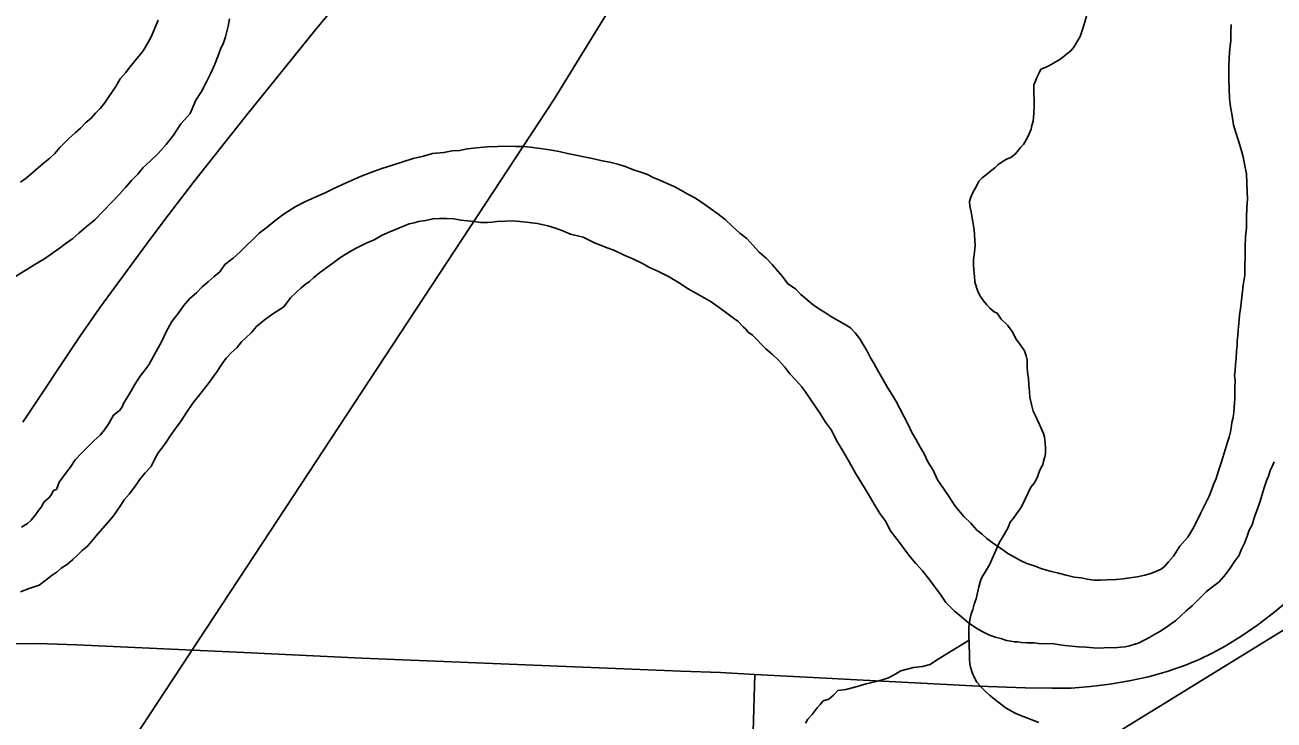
# Model space of a CAD drawing. Extents: x 2.4 to 73.1, y 4.5 to 25.6.
# Drawn here: x 43.1107 to 43.5064, y 21.1385 to 21.3586 of the extents above; entities that cross this region are included whole.
import ezdxf

# ---------------------------------------------------------------- set-up
doc = ezdxf.new("R2010")
doc.units = 0
for name, color, linetype in [('GM_X_County_Road', 7, 'Continuous'), ('GM_X_Major_River', 7, 'Continuous'), ('GM_X_Minor_River', 7, 'Continuous'), ('GM_X_Rail_Line', 7, 'Continuous'), ('GM_X_US_Route', 7, 'Continuous')]:
    doc.layers.add(name, color=color, linetype=linetype)

msp = doc.modelspace()

# ---------------------------------------------------------------- linework, layer by layer
at = {"layer": 'GM_X_County_Road'}
for points in [[(43.09126, 21.16252), (43.0917, 21.16252), (43.11468, 21.16274), (43.12715, 21.16233), (43.18007, 21.15987), (43.21743, 21.15816), (43.28749, 21.15524), (43.31853, 21.15402)], [(43.31853, 21.15402), (43.33108, 21.15353), (43.34195, 21.15299)]]:
    msp.add_lwpolyline(points, dxfattribs=at)
at = {"layer": 'GM_X_Major_River'}
for points in [[(43.15287, 21.36007), (43.15166, 21.35706), (43.15066, 21.3548), (43.14967, 21.35292), (43.14868, 21.35123), (43.14789, 21.34992), (43.14672, 21.34862), (43.14535, 21.34694), (43.14398, 21.34526), (43.14261, 21.3434), (43.14086, 21.34154), (43.13947, 21.3391), (43.13829, 21.33741), (43.13692, 21.33536), (43.13593, 21.33386), (43.13456, 21.33218), (43.13301, 21.3307), (43.13164, 21.32902), (43.1299, 21.32754), (43.12834, 21.32586), (43.12659, 21.32438), (43.12446, 21.32253), (43.12174, 21.31974), (43.12017, 21.31788), (43.11862, 21.3164), (43.11649, 21.31474), (43.11106, 21.31011), (43.10932, 21.30882)], [(43.15035, 21.31548), (43.15287, 21.3179), (43.15541, 21.32069), (43.15776, 21.32367), (43.16012, 21.32723), (43.16304, 21.33058), (43.16485, 21.33472), (43.16662, 21.33753), (43.16821, 21.34053), (43.1696, 21.34335), (43.17081, 21.34617), (43.17181, 21.34862), (43.17262, 21.35088), (43.17362, 21.35295), (43.17423, 21.35483), (43.17465, 21.35653), (43.17507, 21.35823), (43.1755, 21.3605)], [(43.49275, 21.35606), (43.4927, 21.35359), (43.49245, 21.35112), (43.4922, 21.34828), (43.49213, 21.34524), (43.49205, 21.34163), (43.49217, 21.3384), (43.49229, 21.33536), (43.49261, 21.33269), (43.49311, 21.32983), (43.49362, 21.32697), (43.49432, 21.32449), (43.49503, 21.32219), (43.49592, 21.31951), (43.49662, 21.31684), (43.49713, 21.31397), (43.49764, 21.31149), (43.4979, 21.30579), (43.49803, 21.30351), (43.49778, 21.30066), (43.49771, 21.29762), (43.49764, 21.2944), (43.49739, 21.29155), (43.49731, 21.28833), (43.49724, 21.28529), (43.49718, 21.28244), (43.49711, 21.2794), (43.49666, 21.27618), (43.4962, 21.27239), (43.49594, 21.26955), (43.4955, 21.26671), (43.49525, 21.26406), (43.49501, 21.26197), (43.49497, 21.26026), (43.49474, 21.25856), (43.49471, 21.25704), (43.49448, 21.25534), (43.49443, 21.25306), (43.4942, 21.25116), (43.49415, 21.24907), (43.49393, 21.24756), (43.49408, 21.24603), (43.49404, 21.24395), (43.49401, 21.24281), (43.49398, 21.24167), (43.49395, 21.24034), (43.49392, 21.23882), (43.49367, 21.23598), (43.49344, 21.23427), (43.49302, 21.23276), (43.4928, 21.23106), (43.49258, 21.22973), (43.49216, 21.22803), (43.49154, 21.22615), (43.49093, 21.22407), (43.49031, 21.22199), (43.48969, 21.21992), (43.48868, 21.21709), (43.48806, 21.21502), (43.48726, 21.21314), (43.48665, 21.21125), (43.48584, 21.20937), (43.48325, 21.20411), (43.48206, 21.20167), (43.48067, 21.19904), (43.47909, 21.19641), (43.47656, 21.19362), (43.47458, 21.19044), (43.47302, 21.18857), (43.47185, 21.18727), (43.47069, 21.18634), (43.46915, 21.18562), (43.46742, 21.1849), (43.46551, 21.18437), (43.46303, 21.18386), (43.46074, 21.18353), (43.45864, 21.1832), (43.45636, 21.18306), (43.4535, 21.18293), (43.45141, 21.18279), (43.44932, 21.18284), (43.44723, 21.18308), (43.44534, 21.1835), (43.44306, 21.18374), (43.44061, 21.18437), (43.43815, 21.18499), (43.4355, 21.18562), (43.43286, 21.18644), (43.43079, 21.18725), (43.42814, 21.18807), (43.42607, 21.18906), (43.4242, 21.19006), (43.42213, 21.19124), (43.42045, 21.19242), (43.41876, 21.1936), (43.41708, 21.19478), (43.41539, 21.19595), (43.4139, 21.19732), (43.41222, 21.19868), (43.41037, 21.20082), (43.40814, 21.20296)], [(43.49281, 21.35871), (43.49275, 21.35606)], [(43.40814, 21.20296), (43.40536, 21.20625), (43.40352, 21.20914), (43.40168, 21.21184), (43.39984, 21.21454), (43.39839, 21.21761), (43.39674, 21.22031), (43.39547, 21.223), (43.39419, 21.22512), (43.39291, 21.22743), (43.39162, 21.22954), (43.39054, 21.23204), (43.38671, 21.23934), (43.38543, 21.24146), (43.38396, 21.24377), (43.3825, 21.24647), (43.38103, 21.24897), (43.37976, 21.25128), (43.37847, 21.2534), (43.37738, 21.25551), (43.37628, 21.25744), (43.37518, 21.25917), (43.3737, 21.2611), (43.37222, 21.26266), (43.37034, 21.26384), (43.36621, 21.26621), (43.36434, 21.26739), (43.36246, 21.26857), (43.3604, 21.26995), (43.35649, 21.27327), (43.35481, 21.27502), (43.35238, 21.27659), (43.35072, 21.27891), (43.34924, 21.28065), (43.34738, 21.28278), (43.34553, 21.28472), (43.34329, 21.28667), (43.34125, 21.28881), (43.33939, 21.29094), (43.33715, 21.2927), (43.33473, 21.29485), (43.33249, 21.29698), (43.33025, 21.29875), (43.32726, 21.3009), (43.32501, 21.30247), (43.32295, 21.30385), (43.3207, 21.30504), (43.31844, 21.30623), (43.31638, 21.30742), (43.31412, 21.30842), (43.31186, 21.30942), (43.30998, 21.31022), (43.30791, 21.31122), (43.30584, 21.31202), (43.30319, 21.31284), (43.30112, 21.31365), (43.29848, 21.31447), (43.29602, 21.31509), (43.29356, 21.31553), (43.29091, 21.31616), (43.28258, 21.31787), (43.27994, 21.3185), (43.27748, 21.31893), (43.27482, 21.31937), (43.2716, 21.31982), (43.26895, 21.32007), (43.2661, 21.32014), (43.26325, 21.3202), (43.26039, 21.32008), (43.25716, 21.31996), (43.25373, 21.31966), (43.25087, 21.31934), (43.24839, 21.31883), (43.2461, 21.31869), (43.24343, 21.31818), (43.23981, 21.31788), (43.23694, 21.31699), (43.23369, 21.31631), (43.23044, 21.31524), (43.22718, 21.31417), (43.22373, 21.31311), (43.22028, 21.31186), (43.21702, 21.3106), (43.21414, 21.30934), (43.21126, 21.30807), (43.20857, 21.3068), (43.20607, 21.30553), (43.20243, 21.3039), (43.19955, 21.30264), (43.19628, 21.301), (43.19281, 21.2988), (43.1899, 21.29659), (43.18739, 21.29455), (43.18487, 21.29271), (43.18273, 21.29048), (43.18079, 21.28862), (43.17885, 21.28677), (43.17671, 21.28473), (43.174, 21.2827), (43.17243, 21.28045), (43.17069, 21.27897)], [(43.10751, 21.27885), (43.11079, 21.28086), (43.11387, 21.28269), (43.11695, 21.28452), (43.11947, 21.28636), (43.12159, 21.28783), (43.12372, 21.28949), (43.12584, 21.29097), (43.12778, 21.29263), (43.13011, 21.29467), (43.13282, 21.29689), (43.13535, 21.29949), (43.13846, 21.30265), (43.1406, 21.30488), (43.14255, 21.30711), (43.14451, 21.30935), (43.14645, 21.31139), (43.14821, 21.31344), (43.15035, 21.31548)], [(43.14367, 21.21005), (43.14543, 21.21229), (43.147, 21.21454), (43.14876, 21.21678), (43.15071, 21.21882), (43.1519, 21.22127), (43.15289, 21.22314), (43.15407, 21.22464), (43.15544, 21.2265), (43.15682, 21.22856), (43.15839, 21.23081), (43.16016, 21.23324), (43.16192, 21.23586), (43.16389, 21.23885), (43.16644, 21.24202), (43.16878, 21.24501), (43.17153, 21.24875), (43.17311, 21.25118), (43.17448, 21.25305), (43.17604, 21.25473), (43.17778, 21.2564), (43.17935, 21.25826), (43.18071, 21.25956), (43.18246, 21.26123), (43.18402, 21.26309), (43.18654, 21.26513), (43.18924, 21.26716), (43.19271, 21.26936), (43.19487, 21.27216), (43.19662, 21.27383), (43.19817, 21.27531), (43.19953, 21.27642), (43.20088, 21.27734), (43.20224, 21.27864), (43.20398, 21.28012), (43.2063, 21.28178), (43.20862, 21.28344), (43.21075, 21.2851), (43.21267, 21.2862), (43.21518, 21.28766), (43.21691, 21.28857), (43.21883, 21.28948), (43.22133, 21.29056), (43.22383, 21.29202), (43.22633, 21.29311), (43.23247, 21.29563), (43.234, 21.29597), (43.23533, 21.29632), (43.23762, 21.29665), (43.23992, 21.29717), (43.24201, 21.29731), (43.24429, 21.29726), (43.24657, 21.29721), (43.24884, 21.29678), (43.25093, 21.29654), (43.25301, 21.29631), (43.2551, 21.29607), (43.25719, 21.29602), (43.25871, 21.29618), (43.26024, 21.29633), (43.2629, 21.29646), (43.26519, 21.2966), (43.26746, 21.29636), (43.26955, 21.29612), (43.27126, 21.29589), (43.27296, 21.29567), (43.27448, 21.29544), (43.27637, 21.29502), (43.27882, 21.29421), (43.28108, 21.29339), (43.28353, 21.29239), (43.2875, 21.29135), (43.29089, 21.28975), (43.29428, 21.28835), (43.29748, 21.28714), (43.30049, 21.28574), (43.30332, 21.28453), (43.30614, 21.28314), (43.30858, 21.28176), (43.3114, 21.28055), (43.3146, 21.27896), (43.31779, 21.27699), (43.32078, 21.27502), (43.3251, 21.27265), (43.32811, 21.27087), (43.33035, 21.2693), (43.33222, 21.26793), (43.33391, 21.26675), (43.33521, 21.26577), (43.33652, 21.26479), (43.3382, 21.26304), (43.33913, 21.26226), (43.33987, 21.2613), (43.34118, 21.26032), (43.34545, 21.25604), (43.3475, 21.25428), (43.34955, 21.25234), (43.35141, 21.25021), (43.35307, 21.24808), (43.35493, 21.24614), (43.35678, 21.24401)], [(43.17069, 21.27897), (43.16875, 21.2773), (43.16681, 21.27564), (43.16506, 21.27378), (43.16293, 21.27193), (43.16097, 21.26969), (43.15921, 21.26726), (43.15725, 21.26465), (43.15547, 21.26146), (43.15407, 21.25845), (43.14991, 21.25094), (43.14873, 21.24926), (43.14717, 21.2474), (43.14559, 21.24496), (43.14421, 21.24252), (43.14302, 21.24046), (43.14203, 21.23896), (43.14143, 21.23746), (43.14065, 21.23653), (43.13871, 21.23505), (43.13732, 21.23242), (43.13595, 21.23036), (43.13458, 21.22868), (43.13264, 21.22702), (43.1307, 21.22516), (43.12875, 21.22311), (43.12661, 21.22088), (43.12503, 21.21845), (43.12386, 21.21696), (43.12269, 21.21546), (43.12151, 21.21378), (43.1207, 21.21152), (43.11974, 21.21116), (43.11894, 21.20966), (43.11816, 21.20873), (43.11681, 21.20762), (43.11582, 21.20593), (43.11503, 21.20481), (43.11405, 21.2035), (43.11268, 21.20182), (43.11152, 21.20071), (43.10959, 21.19961)], [(43.35678, 21.24401), (43.35862, 21.2415), (43.36028, 21.23899), (43.36267, 21.23552), (43.36432, 21.23282), (43.36617, 21.23031), (43.3678, 21.22704), (43.36982, 21.22377), (43.37184, 21.2203), (43.37384, 21.21665), (43.37586, 21.21337), (43.37788, 21.2101), (43.37971, 21.20683), (43.38154, 21.20394), (43.38339, 21.20143), (43.38484, 21.19854), (43.38632, 21.19661), (43.3878, 21.19468), (43.38946, 21.19236), (43.39112, 21.19023), (43.39297, 21.1881), (43.39501, 21.18578), (43.39705, 21.18326), (43.39889, 21.18075), (43.40074, 21.17824), (43.40239, 21.17573), (43.40518, 21.17301), (43.40742, 21.17125), (43.40966, 21.1693), (43.41191, 21.16773), (43.41397, 21.16654), (43.41604, 21.16554), (43.41811, 21.16474), (43.41982, 21.16432), (43.4217, 21.16371), (43.42303, 21.16349), (43.42416, 21.16327), (43.4253, 21.16325), (43.42644, 21.16303), (43.42815, 21.16299), (43.4291, 21.16297), (43.43043, 21.16294), (43.43176, 21.16272), (43.4367, 21.16261), (43.43859, 21.16237), (43.44011, 21.16215), (43.44238, 21.16191), (43.44447, 21.16167), (43.44694, 21.16162), (43.44922, 21.16137), (43.4515, 21.16132), (43.45359, 21.16147), (43.45587, 21.16141), (43.45778, 21.16156), (43.4593, 21.16172), (43.46064, 21.16207), (43.46198, 21.16242), (43.4637, 21.16295), (43.46505, 21.16368), (43.46658, 21.1644), (43.46832, 21.1655), (43.47024, 21.1666), (43.47198, 21.1677), (43.47353, 21.1688), (43.47527, 21.17009), (43.47682, 21.17139), (43.47856, 21.17306), (43.4805, 21.17473), (43.48264, 21.17677), (43.48498, 21.17918), (43.48691, 21.18066), (43.48904, 21.18232), (43.49099, 21.18456), (43.49256, 21.18661), (43.49393, 21.18867), (43.49531, 21.19054), (43.49611, 21.19261), (43.49711, 21.19468), (43.49792, 21.19675), (43.49853, 21.19863), (43.49952, 21.20032), (43.50034, 21.20315), (43.50115, 21.20541), (43.50197, 21.20786), (43.50279, 21.21031), (43.5034, 21.21239), (43.50401, 21.21428), (43.50462, 21.21578), (43.50523, 21.21748), (43.50583, 21.21879), (43.50643, 21.2203)], [(43.10932, 21.1791), (43.11201, 21.18018), (43.11526, 21.18125), (43.11739, 21.18291), (43.11933, 21.18438), (43.12087, 21.18549), (43.12223, 21.1866), (43.12416, 21.18789), (43.1259, 21.18937), (43.12746, 21.19085), (43.12882, 21.19215), (43.13037, 21.19344), (43.13192, 21.19512), (43.13329, 21.1968), (43.13759, 21.20183), (43.13876, 21.20313), (43.13994, 21.20482), (43.14111, 21.2065), (43.1421, 21.20819), (43.14367, 21.21005)]]:
    msp.add_lwpolyline(points, dxfattribs=at)
at = {"layer": 'GM_X_Minor_River'}
for points in [[(43.447, 21.36132), (43.44597, 21.35773), (43.44495, 21.3549)], [(43.44495, 21.3549), (43.44376, 21.35284), (43.44297, 21.35153), (43.442, 21.35041), (43.44064, 21.3493), (43.4389, 21.34782), (43.43601, 21.34618), (43.43447, 21.34527), (43.43255, 21.34455), (43.43196, 21.34342), (43.43136, 21.34211), (43.43075, 21.3406), (43.43035, 21.33966), (43.43032, 21.33833), (43.43029, 21.337), (43.43043, 21.33491), (43.43039, 21.33282), (43.43034, 21.33054), (43.43009, 21.32808), (43.42968, 21.32676), (43.42946, 21.32562), (43.42846, 21.32318), (43.42707, 21.32074), (43.4261, 21.31981), (43.42454, 21.31776), (43.42299, 21.31665), (43.42165, 21.31611), (43.4203, 21.3152), (43.41894, 21.31428), (43.41797, 21.31335), (43.41662, 21.31224), (43.41526, 21.31113), (43.41391, 21.31021), (43.41293, 21.3091), (43.41214, 21.30759), (43.41115, 21.30572), (43.41035, 21.30403), (43.40994, 21.30271), (43.41009, 21.30118), (43.41044, 21.29946), (43.41077, 21.29756), (43.41111, 21.29565), (43.41145, 21.29374), (43.41172, 21.2888), (43.41148, 21.28671), (43.41123, 21.28425), (43.4112, 21.28273), (43.41135, 21.28102), (43.4115, 21.27892), (43.41165, 21.27721), (43.41218, 21.27549), (43.41271, 21.27396), (43.41344, 21.27261), (43.41437, 21.27126), (43.41529, 21.2701), (43.4164, 21.26893), (43.41771, 21.26776), (43.41865, 21.26736), (43.41994, 21.26543), (43.42198, 21.26349), (43.42346, 21.26155), (43.42474, 21.25906), (43.42621, 21.25712), (43.42732, 21.25539), (43.42785, 21.25385), (43.4282, 21.25252), (43.42816, 21.25043), (43.4283, 21.24853), (43.42864, 21.24662), (43.42878, 21.24453), (43.42893, 21.24243), (43.42908, 21.24072), (43.4296, 21.23843), (43.43012, 21.23633), (43.43085, 21.23479), (43.43139, 21.23364), (43.43212, 21.2321), (43.43284, 21.23038), (43.43338, 21.22922), (43.43374, 21.22808), (43.43389, 21.22636), (43.43403, 21.22427), (43.434, 21.22294), (43.43379, 21.22181), (43.43338, 21.22049), (43.43316, 21.21935), (43.43256, 21.21822), (43.43197, 21.2171), (43.43136, 21.21521), (43.43037, 21.21353), (43.42939, 21.21222), (43.42759, 21.20846), (43.4264, 21.20602), (43.42482, 21.20377), (43.42385, 21.20247), (43.42287, 21.20116), (43.42206, 21.19928), (43.42088, 21.19722), (43.4193, 21.19459), (43.41789, 21.19121), (43.41629, 21.18763)], [(43.41629, 21.18763), (43.41471, 21.18501), (43.41392, 21.18389), (43.41352, 21.18295), (43.4129, 21.18068), (43.41248, 21.17879), (43.41205, 21.1769), (43.41145, 21.17521), (43.41103, 21.17351), (43.41043, 21.17219), (43.41022, 21.17124), (43.41, 21.1703), (43.40998, 21.16916), (43.40976, 21.16803), (43.40973, 21.1667), (43.40969, 21.16461), (43.40985, 21.16346), (43.40983, 21.16233), (43.4098, 21.16138), (43.40997, 21.16023), (43.40994, 21.1589), (43.40992, 21.15795), (43.41007, 21.15624), (43.41024, 21.15529), (43.41077, 21.15357), (43.41149, 21.15184), (43.41222, 21.15049), (43.41389, 21.14874), (43.41482, 21.14777), (43.41631, 21.14641), (43.41892, 21.14426), (43.42154, 21.1423), (43.42436, 21.14072), (43.42643, 21.13991), (43.42775, 21.13931), (43.43189, 21.1377)], [(43.4098, 21.16384), (43.39945, 21.15743), (43.39752, 21.15615), (43.39503, 21.15545), (43.39217, 21.15513), (43.38816, 21.15408), (43.38662, 21.15317), (43.38431, 21.15189), (43.38086, 21.15083), (43.37723, 21.14996), (43.37359, 21.14891), (43.37073, 21.14821), (43.36825, 21.14789), (43.36688, 21.1464), (43.36533, 21.14511), (43.36361, 21.14458), (43.36263, 21.14346), (43.36166, 21.14234), (43.36009, 21.14029), (43.35873, 21.1388), (43.35794, 21.13749)]]:
    msp.add_lwpolyline(points, dxfattribs=at)
at = {"layer": 'GM_X_Rail_Line'}
for points in [[(42.88241, 20.69347), (42.89307, 20.7248), (42.90465, 20.75368), (42.91466, 20.77475), (42.92428, 20.79001), (42.94019, 20.80877), (42.96022, 20.8239), (42.99387, 20.84535), (43.35311, 21.07085), (43.54662, 21.18986), (43.57719, 21.21018), (43.60224, 21.23087), (43.62273, 21.25406), (43.64373, 21.28134), (43.66406, 21.30971), (43.73536, 21.41812), (43.82792, 21.55878), (43.90244, 21.68007), (43.94967, 21.74716), (43.97734, 21.7904), (44.01624, 21.85997)], [(42.33286, 20.46973), (42.34351, 20.50106), (42.3551, 20.52994), (42.3651, 20.55101), (42.37472, 20.56626), (42.39063, 20.58503), (42.41067, 20.60015), (42.44432, 20.62161), (42.80355, 20.84711), (42.99706, 20.96612), (43.02764, 20.98643), (43.05268, 21.00713), (43.07318, 21.03031), (43.09418, 21.05759), (43.1145, 21.08597), (43.18581, 21.19437), (43.27837, 21.33504), (43.35288, 21.45633), (43.40011, 21.52342), (43.42778, 21.56665), (43.46669, 21.63622)]]:
    msp.add_lwpolyline(points, dxfattribs=at)
at = {"layer": 'GM_X_US_Route'}
for points in [[(43.11004, 21.23278), (43.12813, 21.25994), (43.13436, 21.26887), (43.14917, 21.28915), (43.15448, 21.29625), (43.15477, 21.29662), (43.16415, 21.30884), (43.18057, 21.3296), (43.20303, 21.35741), (43.21002, 21.36576), (43.21976, 21.37784), (43.22843, 21.38881), (43.24696, 21.4118), (43.26846, 21.43838), (43.29283, 21.46864), (43.31235, 21.49282), (43.33378, 21.51945), (43.36886, 21.56303), (43.38545, 21.58359), (43.3977, 21.59868)], [(43.34195, 21.15299), (43.36647, 21.15168), (43.37223, 21.15137), (43.41289, 21.1493), (43.42755, 21.14871), (43.43598, 21.14862), (43.44211, 21.14864), (43.44829, 21.14914), (43.45444, 21.14989), (43.46055, 21.1509), (43.4666, 21.15222), (43.47255, 21.15389), (43.4784, 21.15593), (43.48268, 21.1577), (43.48686, 21.1597), (43.49093, 21.16192), (43.4962, 21.16516), (43.5013, 21.16868), (43.50624, 21.17242), (43.51096, 21.17642)], [(43.33147, 20.81867), (43.33154, 20.8212), (43.33198, 20.83117), (43.33248, 20.8444), (43.33267, 20.85076), (43.33511, 20.93143), (43.33805, 21.02778), (43.3397, 21.08062), (43.34106, 21.12569), (43.34129, 21.13116), (43.34195, 21.15299)]]:
    msp.add_lwpolyline(points, dxfattribs=at)

doc.saveas('drawing.dxf')
